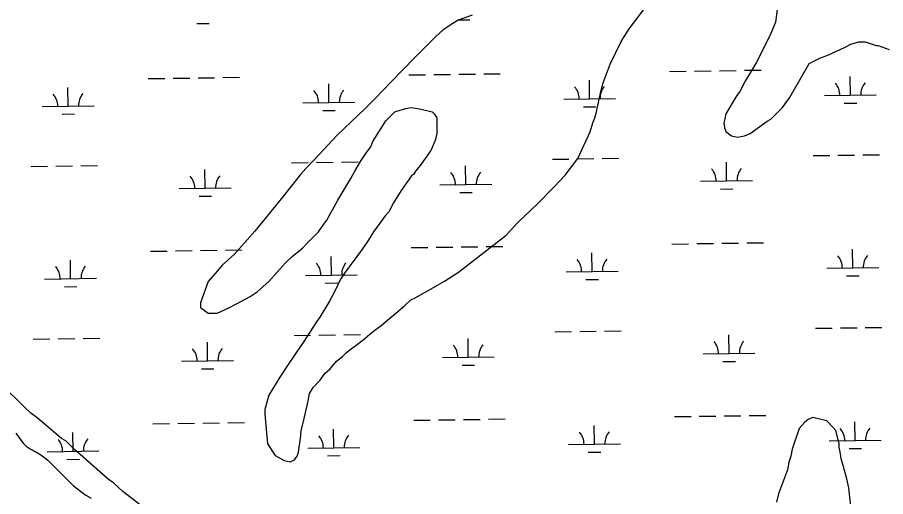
# Model space of a CAD drawing. Extents: x 3767014 to 3805179, y 361544 to 387384.
# Drawn here: x 3790973 to 3792644, y 380182 to 381105 of the extents above; entities that cross this region are included whole.
import ezdxf

# ---------------------------------------------------------------- set-up
doc = ezdxf.new("R2010")
doc.units = 0
for name, color, linetype in [('V-SITE-VEGE', 7, 'Continuous'), ('V-TOPO-SHOR', 7, 'Continuous'), ('V-WETL-SWMP', 7, 'Continuous')]:
    doc.layers.add(name, color=color, linetype=linetype)

msp = doc.modelspace()

# ---------------------------------------------------------------- linework, layer by layer
at = {"layer": 'V-SITE-VEGE'}
for p, q in [((3792150.681, 381082.615), (3792182.517, 381125.109)), ((3792436.06, 381125.252), (3792432.093, 381096.045)), ((3791810.852, 381093.045), (3791792.275, 381081.089)), ((3791821.467, 381099.689), (3791810.852, 381093.045)), ((3791832.086, 381103.676), (3791821.467, 381099.689)), ((3791848.011, 381108.997), (3791832.086, 381103.676)), ((3792432.093, 381096.045), (3792421.486, 381070.818)), ((3791792.275, 381081.089), (3791777.681, 381067.806)), ((3792134.766, 381058.712), (3792150.681, 381082.615)), ((3791777.681, 381067.806), (3791737.878, 381027.96)), ((3792421.486, 381070.818), (3792394.969, 381017.707)), ((3792113.553, 381014.895), (3792134.766, 381058.712)), ((3792533.014, 381032.385), (3792564.865, 381047.004)), ((3792564.865, 381047.004), (3792576.806, 381053.65)), ((3792576.806, 381053.65), (3792592.734, 381057.639)), ((3792592.734, 381057.639), (3792604.682, 381057.647)), ((3792604.682, 381057.647), (3792612.646, 381054.995)), ((3792612.646, 381054.995), (3792625.924, 381051.02)), ((3792625.924, 381051.02), (3792629.907, 381051.024)), ((3792629.907, 381051.024), (3792651.151, 381043.072)), ((3791737.878, 381027.96), (3791691.444, 380980.147)), ((3792497.18, 381016.436), (3792518.416, 381027.069)), ((3792518.416, 381027.069), (3792533.014, 381032.385)), ((3792100.296, 380979.047), (3792113.553, 381014.895)), ((3792394.969, 381017.707), (3792373.749, 380981.851)), ((3792458.723, 380950.043), (3792495.857, 381013.781)), ((3792495.857, 381013.781), (3792497.18, 381016.436)), ((3791691.444, 380980.147), (3791662.258, 380949.599)), ((3792096.323, 380964.443), (3792100.296, 380979.047)), ((3792373.749, 380981.851), (3792363.141, 380961.936)), ((3792087.056, 380920.632), (3792096.323, 380964.443)), ((3792363.141, 380961.936), (3792356.507, 380952.64)), ((3791662.258, 380949.599), (3791642.357, 380929.676)), ((3792356.507, 380952.64), (3792336.615, 380919.444)), ((3792445.46, 380931.452), (3792458.723, 380950.043)), ((3791642.357, 380929.676), (3791587.962, 380877.876)), ((3791703.422, 380924.4), (3791720.677, 380929.719)), ((3791720.677, 380929.719), (3791729.969, 380931.052)), ((3791729.969, 380931.052), (3791743.246, 380929.733)), ((3791743.246, 380929.733), (3791749.881, 380928.408)), ((3791749.881, 380928.408), (3791771.123, 380923.11)), ((3792422.905, 380908.873), (3792445.46, 380931.452)), ((3791682.195, 380905.805), (3791699.441, 380923.071)), ((3791699.441, 380923.071), (3791703.422, 380924.4)), ((3791771.123, 380923.11), (3791775.109, 380919.131)), ((3791775.109, 380919.131), (3791780.421, 380911.168)), ((3791780.421, 380911.168), (3791780.438, 380881.966)), ((3792080.429, 380902.045), (3792084.406, 380911.338)), ((3792084.406, 380911.338), (3792087.056, 380920.632)), ((3792336.615, 380919.444), (3792332.644, 380900.857)), ((3791656.994, 380865.971), (3791682.195, 380905.805)), ((3792075.128, 380884.788), (3792080.429, 380902.045)), ((3792332.644, 380900.857), (3792333.975, 380892.892)), ((3792333.975, 380892.892), (3792336.633, 380884.929)), ((3792383.096, 380880.975), (3792416.27, 380904.887)), ((3792416.27, 380904.887), (3792422.905, 380908.873)), ((3791587.962, 380877.876), (3791553.47, 380840.688)), ((3791780.438, 380881.966), (3791777.789, 380870.018)), ((3792051.263, 380833), (3792075.128, 380884.788)), ((3792336.633, 380884.929), (3792347.258, 380876.971)), ((3792347.258, 380876.971), (3792359.206, 380874.323)), ((3792359.206, 380874.323), (3792372.479, 380876.985)), ((3792372.479, 380876.985), (3792383.096, 380880.975)), ((3791653.019, 380855.346), (3791656.994, 380865.971)), ((3791777.789, 380870.018), (3791771.162, 380854.084)), ((3791633.123, 380827.458), (3791645.061, 380844.721)), ((3791645.061, 380844.721), (3791653.019, 380855.346)), ((3791768.51, 380848.774), (3791749.941, 380822.213)), ((3791771.162, 380854.084), (3791768.51, 380848.774)), ((3791553.47, 380840.688), (3791528.261, 380814.126)), ((3791622.514, 380808.869), (3791633.123, 380827.458)), ((3792027.387, 380801.129), (3792051.263, 380833)), ((3791528.261, 380814.126), (3791517.652, 380802.174)), ((3791614.558, 380794.262), (3791622.514, 380808.869)), ((3791739.328, 380808.934), (3791735.351, 380802.295)), ((3791749.941, 380822.213), (3791739.328, 380808.934)), ((3791517.652, 380802.174), (3791483.16, 380758.349)), ((3791605.274, 380778.329), (3791614.558, 380794.262)), ((3791731.369, 380799.636), (3791711.473, 380771.751)), ((3791735.351, 380802.295), (3791731.369, 380799.636)), ((3792006.162, 380778.55), (3792027.387, 380801.129)), ((3791589.359, 380753.098), (3791605.274, 380778.329)), ((3791974.32, 380746.675), (3792006.162, 380778.55)), ((3791711.473, 380771.751), (3791696.883, 380747.849)), ((3791483.16, 380758.349), (3791449.997, 380717.18)), ((3791568.142, 380714.589), (3791589.359, 380753.098)), ((3791696.883, 380747.849), (3791687.602, 380730.586)), ((3791935.846, 380709.485), (3791974.32, 380746.675)), ((3791687.602, 380730.586), (3791680.968, 380722.617)), ((3791449.997, 380717.18), (3791430.096, 380693.273)), ((3791562.835, 380706.622), (3791568.142, 380714.589)), ((3791680.968, 380722.617), (3791658.42, 380692.073)), ((3791913.291, 380685.577), (3791935.846, 380709.485)), ((3791430.096, 380693.273), (3791390.302, 380648.119)), ((3791530.997, 380670.766), (3791552.225, 380692.016)), ((3791552.225, 380692.016), (3791562.835, 380706.622)), ((3791658.42, 380692.073), (3791647.809, 380674.811)), ((3791821.737, 380613.846), (3791913.291, 380685.577)), ((3791501.807, 380644.199), (3791521.712, 380660.139)), ((3791521.712, 380660.139), (3791530.997, 380670.766)), ((3791637.198, 380658.875), (3791602.71, 380612.396)), ((3791647.809, 380674.811), (3791637.198, 380658.875)), ((3791390.302, 380648.119), (3791367.745, 380628.194)), ((3791488.54, 380632.243), (3791501.807, 380644.199)), ((3791367.745, 380628.194), (3791357.132, 380616.242)), ((3791456.702, 380596.387), (3791488.54, 380632.243)), ((3791357.132, 380616.242), (3791339.886, 380596.321)), ((3791602.71, 380612.396), (3791594.754, 380600.446)), ((3791795.199, 380596.573), (3791821.737, 380613.846)), ((3791339.886, 380596.321), (3791325.31, 380555.162)), ((3791434.145, 380576.462), (3791456.702, 380596.387)), ((3791594.754, 380600.446), (3791589.449, 380589.823)), ((3791777.947, 380587.271), (3791795.199, 380596.573)), ((3791420.876, 380567.162), (3791434.145, 380576.462)), ((3791582.82, 380575.216), (3791573.538, 380557.956)), ((3791589.449, 380589.823), (3791582.82, 380575.216)), ((3791738.136, 380564.684), (3791777.947, 380587.271)), ((3791395.663, 380553.874), (3791420.876, 380567.162)), ((3791718.234, 380550.071), (3791730.173, 380560.698)), ((3791730.173, 380560.698), (3791738.136, 380564.684)), ((3791325.31, 380555.162), (3791325.313, 380545.871)), ((3791325.313, 380545.871), (3791330.625, 380541.889)), ((3791330.625, 380541.889), (3791339.919, 380535.258)), ((3791357.177, 380535.268), (3791378.411, 380544.572)), ((3791378.411, 380544.572), (3791395.663, 380553.874)), ((3791573.538, 380557.956), (3791554.971, 380527.412)), ((3791704.967, 380538.117), (3791718.234, 380550.071)), ((3791339.919, 380535.258), (3791357.177, 380535.268)), ((3791554.971, 380527.412), (3791548.34, 380518.118)), ((3791673.122, 380511.55), (3791704.967, 380538.117)), ((3791548.34, 380518.118), (3791523.137, 380478.281)), ((3791655.872, 380498.267), (3791673.122, 380511.55)), ((3791641.278, 380486.311), (3791655.872, 380498.267)), ((3791523.137, 380478.281), (3791509.876, 380459.689)), ((3791624.028, 380473.027), (3791641.278, 380486.311)), ((3791509.876, 380459.689), (3791489.98, 380430.474)), ((3791598.819, 380451.773), (3791605.452, 380458.415)), ((3791605.452, 380458.415), (3791613.413, 380465.057)), ((3791613.413, 380465.057), (3791624.028, 380473.027)), ((3791574.935, 380427.867), (3791586.877, 380442.475)), ((3791586.877, 380442.475), (3791598.819, 380451.773)), ((3791489.98, 380430.474), (3791478.044, 380411.882)), ((3791564.324, 380418.569), (3791574.935, 380427.867)), ((3791478.044, 380411.882), (3791456.825, 380377.357)), ((3791555.039, 380405.29), (3791564.324, 380418.569)), ((3790985.594, 380354.528), (3790943.092, 380396.983)), ((3791535.14, 380380.056), (3791541.772, 380392.006)), ((3791541.772, 380392.006), (3791555.039, 380405.29)), ((3791456.825, 380377.357), (3791448.874, 380349.476)), ((3791533.817, 380373.419), (3791535.14, 380380.056)), ((3791524.548, 380332.262), (3791532.494, 380365.452)), ((3791532.494, 380365.452), (3791533.817, 380373.419)), ((3790998.876, 380342.59), (3790985.594, 380354.528)), ((3791010.828, 380333.305), (3790998.876, 380342.59)), ((3791448.874, 380349.476), (3791448.881, 380340.186)), ((3791057.309, 380293.508), (3791010.828, 380333.305)), ((3791448.881, 380340.186), (3791454.222, 380283.108)), ((3791519.252, 380308.366), (3791524.548, 380332.262)), ((3792488.273, 380324.834), (3792477.663, 380312.882)), ((3792494.909, 380330.149), (3792488.273, 380324.834)), ((3792504.199, 380334.136), (3792494.909, 380330.149)), ((3792530.751, 380327.513), (3792504.199, 380334.136)), ((3792542.705, 380315.573), (3792530.751, 380327.513)), ((3791517.933, 380293.764), (3791519.252, 380308.366)), ((3792477.663, 380312.882), (3792464.408, 380273.05)), ((3792548.018, 380308.94), (3792542.705, 380315.573)), ((3792554.67, 380283.721), (3792548.018, 380308.94)), ((3791066.605, 380288.202), (3791057.309, 380293.508)), ((3791513.964, 380267.212), (3791517.933, 380293.764)), ((3791082.545, 380272.282), (3791066.605, 380288.202)), ((3791454.222, 380283.108), (3791468.836, 380260.549)), ((3792554.674, 380277.085), (3792554.67, 380283.721)), ((3792557.334, 380263.812), (3792554.674, 380277.085)), ((3791147.62, 380215.237), (3791082.545, 380272.282)), ((3791468.836, 380260.549), (3791486.099, 380251.268)), ((3791506.01, 380252.605), (3791511.316, 380259.247)), ((3791511.316, 380259.247), (3791513.964, 380267.212)), ((3792461.762, 380259.775), (3792457.787, 380247.825)), ((3792464.408, 380273.05), (3792461.762, 380259.775)), ((3792558.667, 380254.52), (3792557.334, 380263.812)), ((3791486.099, 380251.268), (3791498.047, 380248.62)), ((3791498.047, 380248.62), (3791506.01, 380252.605)), ((3792457.787, 380247.825), (3792455.139, 380233.223)), ((3792562.659, 380239.92), (3792558.667, 380254.52)), ((3792455.139, 380233.223), (3792437.909, 380186.754)), ((3792563.99, 380234.612), (3792562.659, 380239.92)), ((3792569.309, 380216.032), (3792563.99, 380234.612)), ((3791158.245, 380207.279), (3791147.62, 380215.237)), ((3791175.51, 380191.36), (3791158.245, 380207.279)), ((3792573.298, 380198.776), (3792569.309, 380216.032)), ((3791237.926, 380143.607), (3791175.51, 380191.36)), ((3792578.639, 380150.99), (3792573.298, 380198.776)), ((3792437.909, 380186.754), (3792433.936, 380170.82))]:
    msp.add_line(p, q, dxfattribs=at)
at = {"layer": 'V-TOPO-SHOR'}
msp.add_lwpolyline([(3790969.667, 380303.938), (3790976.63, 380294.151), (3790984.11, 380284.362), (3790989.78, 380278.697), (3790997.516, 380273.546), (3791008.083, 380267.625), (3791017.877, 380262.221), (3791031.283, 380251.919), (3791081.046, 380202.47), (3791097.028, 380190.111), (3791104.247, 380184.188), (3791114.559, 380178.525)], dxfattribs=at)
at = {"layer": 'V-WETL-SWMP'}
for p, q in [((3791317.83, 381092.988), (3791341.827, 381093.322)), ((3791819.689, 381099.96), (3791843.687, 381100.293)), ((3791726.308, 380994.012), (3791758.305, 380994.457)), ((3791774.303, 380994.679), (3791806.3, 380995.124)), ((3791822.298, 380995.346), (3791854.295, 380995.79)), ((3791870.294, 380996.013), (3791902.291, 380996.457)), ((3792228.167, 381000.984), (3792260.164, 381001.428)), ((3792276.163, 381001.651), (3792308.159, 381002.095)), ((3792324.158, 381002.317), (3792356.155, 381002.762)), ((3792372.153, 381002.984), (3792404.15, 381003.429)), ((3791224.448, 380987.041), (3791256.445, 380987.486)), ((3791272.444, 380987.708), (3791304.44, 380988.152)), ((3791320.439, 380988.374), (3791352.436, 380988.819)), ((3791368.434, 380989.041), (3791400.431, 380989.486)), ((3791572.435, 380941.128), (3791571.935, 380977.125)), ((3792074.295, 380948.1), (3792073.795, 380984.096)), ((3792576.154, 380955.071), (3792575.654, 380991.068)), ((3791070.576, 380934.157), (3791070.076, 380970.153)), ((3792024.3, 380947.405), (3792124.29, 380948.794)), ((3792526.159, 380954.376), (3792626.15, 380955.765)), ((3791020.581, 380933.462), (3791120.571, 380934.851)), ((3791522.44, 380940.434), (3791622.431, 380941.823)), ((3791560.651, 380925.532), (3791584.649, 380925.865)), ((3792062.51, 380932.503), (3792086.508, 380932.837)), ((3792564.37, 380939.475), (3792588.368, 380939.808)), ((3791058.791, 380918.56), (3791082.789, 380918.894)), ((3791548.633, 380825.354), (3791580.63, 380825.799)), ((3791596.629, 380826.021), (3791628.626, 380826.466)), ((3792002.497, 380831.659), (3792034.494, 380832.104)), ((3792050.493, 380832.326), (3792082.49, 380832.77)), ((3792098.488, 380832.993), (3792130.485, 380833.437)), ((3792337.954, 380789.885), (3792337.454, 380825.881)), ((3792504.357, 380838.631), (3792536.354, 380839.075)), ((3792552.352, 380839.297), (3792584.349, 380839.742)), ((3792600.348, 380839.964), (3792632.345, 380840.408)), ((3790998.778, 380817.716), (3791030.775, 380818.161)), ((3791046.774, 380818.383), (3791078.771, 380818.827)), ((3791094.769, 380819.05), (3791126.766, 380819.494)), ((3791334.235, 380775.942), (3791333.735, 380811.938)), ((3791500.638, 380824.688), (3791532.635, 380825.132)), ((3791836.094, 380782.913), (3791835.594, 380818.91)), ((3791284.24, 380775.247), (3791384.23, 380776.636)), ((3791786.099, 380782.219), (3791886.09, 380783.608)), ((3792287.959, 380789.19), (3792387.949, 380790.579)), ((3791322.45, 380760.345), (3791346.448, 380760.679)), ((3791824.31, 380767.317), (3791848.308, 380767.65)), ((3792326.169, 380774.288), (3792350.167, 380774.622)), ((3791730.929, 380661.37), (3791762.926, 380661.814)), ((3791778.924, 380662.036), (3791810.921, 380662.481)), ((3791826.919, 380662.703), (3791858.916, 380663.148)), ((3791874.915, 380663.37), (3791906.912, 380663.814)), ((3792232.788, 380668.341), (3792264.785, 380668.786)), ((3792280.783, 380669.008), (3792312.78, 380669.452)), ((3792328.779, 380669.674), (3792360.776, 380670.119)), ((3792376.774, 380670.341), (3792408.771, 380670.786)), ((3791229.069, 380654.398), (3791261.066, 380654.843)), ((3791277.064, 380655.065), (3791309.061, 380655.509)), ((3791325.06, 380655.732), (3791357.057, 380656.176)), ((3791373.055, 380656.398), (3791405.052, 380656.843)), ((3791577.056, 380608.485), (3791576.556, 380644.482)), ((3792078.916, 380615.457), (3792078.416, 380651.453)), ((3792580.775, 380622.428), (3792580.275, 380658.425)), ((3791075.197, 380601.514), (3791074.697, 380637.51)), ((3791527.061, 380607.791), (3791627.052, 380609.18)), ((3792028.921, 380614.762), (3792128.911, 380616.151)), ((3792530.78, 380621.734), (3792630.771, 380623.123)), ((3791025.202, 380600.819), (3791125.192, 380602.208)), ((3791565.272, 380592.889), (3791589.27, 380593.222)), ((3792067.131, 380599.861), (3792091.129, 380600.194)), ((3792568.991, 380606.832), (3792592.989, 380607.165)), ((3791063.412, 380585.918), (3791087.41, 380586.251)), ((3791505.259, 380492.045), (3791537.256, 380492.489)), ((3791553.254, 380492.711), (3791585.251, 380493.156)), ((3791601.25, 380493.378), (3791633.246, 380493.823)), ((3792007.118, 380499.016), (3792039.115, 380499.461)), ((3792055.114, 380499.683), (3792087.111, 380500.127)), ((3792103.109, 380500.35), (3792135.106, 380500.794)), ((3792342.575, 380457.242), (3792342.075, 380493.238)), ((3792508.978, 380505.988), (3792540.975, 380506.432)), ((3792556.973, 380506.654), (3792588.97, 380507.099)), ((3792604.969, 380507.321), (3792636.965, 380507.766)), ((3791003.399, 380485.073), (3791035.396, 380485.518)), ((3791051.395, 380485.74), (3791083.392, 380486.185)), ((3791099.39, 380486.407), (3791131.387, 380486.851)), ((3791338.856, 380443.299), (3791338.356, 380479.295)), ((3791840.715, 380450.27), (3791840.215, 380486.267)), ((3792292.58, 380456.547), (3792392.57, 380457.936)), ((3791288.861, 380442.604), (3791388.851, 380443.993)), ((3791790.72, 380449.576), (3791890.711, 380450.965)), ((3792330.79, 380441.645), (3792354.788, 380441.979)), ((3791327.071, 380427.703), (3791351.069, 380428.036)), ((3791828.931, 380434.674), (3791852.929, 380435.007)), ((3791377.676, 380323.755), (3791409.673, 380324.2)), ((3791735.55, 380328.727), (3791767.546, 380329.171)), ((3791783.545, 380329.393), (3791815.542, 380329.838)), ((3791831.54, 380330.06), (3791863.537, 380330.505)), ((3791879.536, 380330.727), (3791911.533, 380331.171)), ((3792237.409, 380335.698), (3792269.406, 380336.143)), ((3792285.404, 380336.365), (3792317.401, 380336.809)), ((3792333.4, 380337.032), (3792365.397, 380337.476)), ((3792381.395, 380337.698), (3792413.392, 380338.143)), ((3792585.396, 380289.785), (3792584.896, 380325.782)), ((3791233.69, 380321.755), (3791265.687, 380322.2)), ((3791281.685, 380322.422), (3791313.682, 380322.867)), ((3791329.681, 380323.089), (3791361.678, 380323.533)), ((3791581.677, 380275.842), (3791581.177, 380311.839)), ((3792083.537, 380282.814), (3792083.037, 380318.81)), ((3790969.668, 380303.94), (3790976.631, 380294.151)), ((3790976.631, 380294.151), (3790984.11, 380284.363)), ((3791079.818, 380268.871), (3791079.318, 380304.867)), ((3790984.11, 380284.363), (3790989.782, 380278.697)), ((3790989.782, 380278.697), (3790997.516, 380273.548)), ((3791531.682, 380275.148), (3791631.672, 380276.537)), ((3792033.542, 380282.119), (3792133.532, 380283.508)), ((3792535.401, 380289.091), (3792635.391, 380290.48)), ((3792573.612, 380274.189), (3792597.609, 380274.522)), ((3790997.516, 380273.548), (3791017.879, 380262.221)), ((3791017.879, 380262.221), (3791031.285, 380251.921)), ((3791029.823, 380268.176), (3791129.813, 380269.565)), ((3791569.893, 380260.246), (3791593.891, 380260.58)), ((3792071.752, 380267.218), (3792095.75, 380267.551)), ((3791031.285, 380251.921), (3791081.046, 380202.472)), ((3791068.033, 380253.275), (3791092.031, 380253.608)), ((3791081.046, 380202.472), (3791097.03, 380190.112)), ((3791097.03, 380190.112), (3791104.248, 380184.189)), ((3791104.248, 380184.189), (3791114.559, 380178.526))]:
    msp.add_line(p, q, dxfattribs=at)
for centre, start, end in [((3792520.91, 380954.778), 0.024037, 41.567696), ((3792631.385, 380956.313), 140.024034, 181.567693), ((3791517.191, 380940.836), 0.024037, 41.567696), ((3791627.666, 380942.37), 140.024034, 181.567693), ((3792019.051, 380947.807), 0.024037, 41.567696), ((3792129.526, 380949.342), 140.024034, 181.567693), ((3791015.332, 380933.864), 0.024037, 41.567696), ((3791125.807, 380935.399), 140.024034, 181.567693), ((3792282.71, 380789.592), 0.024037, 41.567696), ((3792393.185, 380791.127), 140.024034, 181.567693), ((3791278.991, 380775.649), 0.024037, 41.567696), ((3791389.466, 380777.184), 140.024034, 181.567693), ((3791780.85, 380782.621), 0.024037, 41.567696), ((3791891.325, 380784.155), 140.024034, 181.567693), ((3792525.531, 380622.136), 0.024037, 41.567696), ((3792636.006, 380623.67), 140.024034, 181.567693), ((3791130.428, 380602.756), 140.024034, 181.567693), ((3791521.812, 380608.193), 0.024037, 41.567696), ((3791632.287, 380609.727), 140.024034, 181.567693), ((3792023.672, 380615.164), 0.024037, 41.567696), ((3792134.147, 380616.699), 140.024034, 181.567693), ((3791019.953, 380601.221), 0.024037, 41.567696), ((3792287.331, 380456.949), 0.024037, 41.567696), ((3792397.806, 380458.484), 140.024034, 181.567693), ((3791283.612, 380443.006), 0.024037, 41.567696), ((3791394.087, 380444.541), 140.024034, 181.567693), ((3791785.471, 380449.978), 0.024037, 41.567696), ((3791895.946, 380451.512), 140.024034, 181.567693), ((3792530.152, 380289.493), 0.024037, 41.567696), ((3792640.627, 380291.027), 140.024034, 181.567693), ((3791024.574, 380268.578), 0.024037, 41.567696), ((3791135.049, 380270.113), 140.024034, 181.567693), ((3791526.433, 380275.55), 0.024037, 41.567696), ((3791636.908, 380277.084), 140.024034, 181.567693), ((3792028.293, 380282.521), 0.024037, 41.567696), ((3792138.768, 380284.056), 140.024034, 181.567693)]:
    msp.add_arc(centre, 35.246, start, end, dxfattribs=at)

doc.saveas('drawing.dxf')
